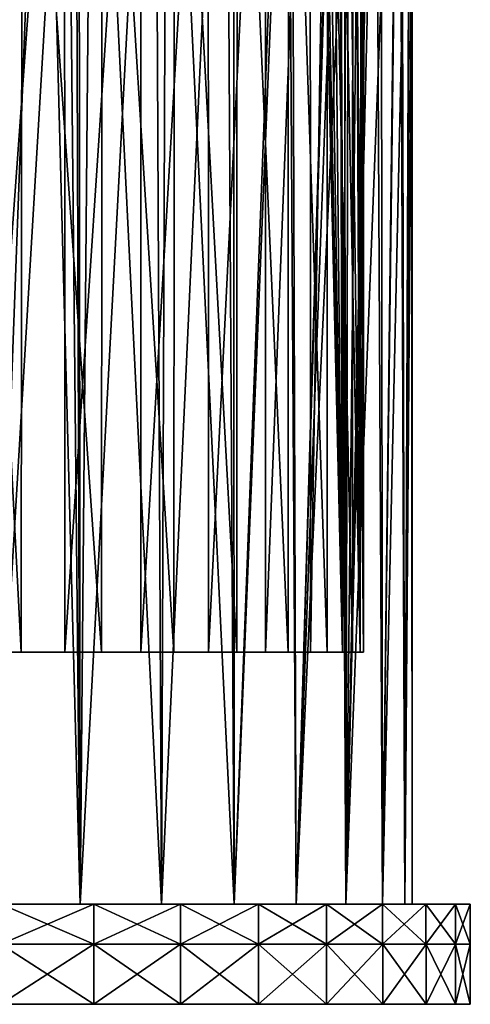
# Model space of a CAD drawing. Header units: millimetres. Extents: x -36.5 to 36.5, y -8.8 to 41.6.
# Tile 317 of 434: x 25.2 to 36.5, y -8.8 to 15.8. Entities that reach past the tile are written whole.
import ezdxf

# ---------------------------------------------------------------- set-up
doc = ezdxf.new("R2010")
doc.units = ezdxf.units.MM
doc.header["$LTSCALE"] = 65.185185
for name, color, linetype in [('2075', 7, 'CONTINUOUS'), ('2076', 7, 'CONTINUOUS'), ('2078', 7, 'CONTINUOUS'), ('2223', 7, 'CONTINUOUS'), ('2224', 7, 'CONTINUOUS'), ('2225', 7, 'CONTINUOUS'), ('2252', 7, 'CONTINUOUS'), ('555', 7, 'CONTINUOUS')]:
    doc.layers.add(name, color=color, linetype=linetype)

msp = doc.modelspace()

# ---------------------------------------------------------------- linework, layer by layer
at = {"layer": '2075', "color": 7, "linetype": 'CONTINUOUS'}
for points in [[(24.497, -6.3, -14.456), (26.701, -6.3, -13.543), (24.724, -6.3, -15.958), (24.497, -6.3, -14.456)], [(26.701, -6.3, 13.543), (24.497, -6.3, 14.456), (24.724, -6.3, 15.958), (26.701, -6.3, 13.543)], [(24.724, -6.3, -15.958), (26.701, -6.3, -13.543), (27.047, -6.3, -15.046), (24.724, -6.3, -15.958)], [(27.047, -6.3, 15.046), (26.701, -6.3, 13.543), (24.724, -6.3, 15.958), (27.047, -6.3, 15.046)], [(26.701, -6.3, -13.543), (28.734, -6.3, -12.297), (27.047, -6.3, -15.046), (26.701, -6.3, -13.543)], [(28.734, -6.3, 12.297), (26.701, -6.3, 13.543), (27.047, -6.3, 15.046), (28.734, -6.3, 12.297)], [(27.047, -6.3, -15.046), (28.734, -6.3, -12.297), (29.208, -6.3, -13.798), (27.047, -6.3, -15.046)], [(29.208, -6.3, 13.798), (28.734, -6.3, 12.297), (27.047, -6.3, 15.046), (29.208, -6.3, 13.798)], [(28.734, -6.3, -12.297), (30.548, -6.3, -10.748), (29.208, -6.3, -13.798), (28.734, -6.3, -12.297)], [(30.548, -6.3, 10.748), (28.734, -6.3, 12.297), (29.208, -6.3, 13.798), (30.548, -6.3, 10.748)], [(29.208, -6.3, -13.798), (30.548, -6.3, -10.748), (31.159, -6.3, -12.242), (29.208, -6.3, -13.798)], [(31.159, -6.3, 12.242), (30.548, -6.3, 10.748), (29.208, -6.3, 13.798), (31.159, -6.3, 12.242)], [(30.548, -6.3, -10.748), (32.097, -6.3, -8.934), (31.159, -6.3, -12.242), (30.548, -6.3, -10.748)], [(32.097, -6.3, 8.934), (30.548, -6.3, 10.748), (31.159, -6.3, 12.242), (32.097, -6.3, 8.934)], [(31.159, -6.3, -12.242), (32.097, -6.3, -8.934), (32.856, -6.3, -10.412), (31.159, -6.3, -12.242)], [(32.856, -6.3, 10.412), (32.097, -6.3, 8.934), (31.159, -6.3, 12.242), (32.856, -6.3, 10.412)], [(32.097, -6.3, -8.934), (33.343, -6.3, -6.901), (32.856, -6.3, -10.412), (32.097, -6.3, -8.934)], [(33.343, -6.3, 6.901), (32.097, -6.3, 8.934), (32.856, -6.3, 10.412), (33.343, -6.3, 6.901)], [(33.343, -6.3, -6.901), (34.256, -6.3, -4.697), (32.856, -6.3, -10.412), (33.343, -6.3, -6.901)], [(32.856, -6.3, -10.412), (34.256, -6.3, -4.697), (34.262, -6.3, -8.351), (32.856, -6.3, -10.412)], [(34.262, -6.3, 8.351), (33.343, -6.3, 6.901), (32.856, -6.3, 10.412), (34.262, -6.3, 8.351)], [(34.256, -6.3, 4.697), (33.343, -6.3, 6.901), (34.262, -6.3, 8.351), (34.256, -6.3, 4.697)], [(34.256, -6.3, -4.697), (34.813, -6.3, -2.378), (34.262, -6.3, -8.351), (34.256, -6.3, -4.697)], [(34.813, -6.3, 2.378), (34.256, -6.3, 4.697), (34.262, -6.3, 8.351), (34.813, -6.3, 2.378)], [(34.262, -6.3, -8.351), (34.813, -6.3, -2.378), (35.345, -6.3, -6.102), (34.262, -6.3, -8.351)], [(35.345, -6.3, 6.102), (34.813, -6.3, 2.378), (34.262, -6.3, 8.351), (35.345, -6.3, 6.102)], [(34.813, -6.3, -2.378), (35, -6.3), (35.345, -6.3, -6.102), (34.813, -6.3, -2.378)], [(35, -6.3), (34.813, -6.3, 2.378), (35.345, -6.3, 6.102), (35, -6.3)], [(35.345, -6.3, -6.102), (35, -6.3), (35.345, -6.3, 6.102), (35.345, -6.3, -6.102)], [(36.081, -6.3, -3.717), (35.345, -6.3, -6.102), (36.081, -6.3, 3.717), (36.081, -6.3, -3.717)], [(36.081, -6.3, 3.717), (35.345, -6.3, -6.102), (35.345, -6.3, 6.102), (36.081, -6.3, 3.717)], [(36.453, -6.3, -1.249), (36.081, -6.3, -3.717), (36.453, -6.3, 1.249), (36.453, -6.3, -1.249)], [(36.453, -6.3, 1.249), (36.081, -6.3, -3.717), (36.081, -6.3, 3.717), (36.453, -6.3, 1.249)]]:
    msp.add_3dface(points, dxfattribs=at)
at = {"layer": '2076', "color": 7, "linetype": 'CONTINUOUS'}
for points in [[(27.047, -7.3, 15.046), (24.724, -7.3, 15.958), (27.047, -7.3, -15.046), (27.047, -7.3, 15.046)], [(27.047, -7.3, -15.046), (24.724, -7.3, 15.958), (24.724, -7.3, -15.958), (27.047, -7.3, -15.046)], [(29.208, -7.3, 13.798), (27.047, -7.3, 15.046), (29.208, -7.3, -13.798), (29.208, -7.3, 13.798)], [(29.208, -7.3, -13.798), (27.047, -7.3, 15.046), (27.047, -7.3, -15.046), (29.208, -7.3, -13.798)], [(31.159, -7.3, 12.242), (29.208, -7.3, 13.798), (31.159, -7.3, -12.242), (31.159, -7.3, 12.242)], [(31.159, -7.3, -12.242), (29.208, -7.3, 13.798), (29.208, -7.3, -13.798), (31.159, -7.3, -12.242)], [(32.856, -7.3, 10.412), (31.159, -7.3, 12.242), (32.856, -7.3, -10.412), (32.856, -7.3, 10.412)], [(32.856, -7.3, -10.412), (31.159, -7.3, 12.242), (31.159, -7.3, -12.242), (32.856, -7.3, -10.412)], [(34.262, -7.3, 8.351), (32.856, -7.3, 10.412), (34.262, -7.3, -8.351), (34.262, -7.3, 8.351)], [(34.262, -7.3, -8.351), (32.856, -7.3, 10.412), (32.856, -7.3, -10.412), (34.262, -7.3, -8.351)], [(35.345, -7.3, 6.102), (34.262, -7.3, 8.351), (35.345, -7.3, -6.102), (35.345, -7.3, 6.102)], [(35.345, -7.3, -6.102), (34.262, -7.3, 8.351), (34.262, -7.3, -8.351), (35.345, -7.3, -6.102)], [(36.081, -7.3, 3.717), (35.345, -7.3, 6.102), (36.081, -7.3, -3.717), (36.081, -7.3, 3.717)], [(36.081, -7.3, -3.717), (35.345, -7.3, 6.102), (35.345, -7.3, -6.102), (36.081, -7.3, -3.717)], [(36.453, -7.3, 1.249), (36.081, -7.3, 3.717), (36.453, -7.3, -1.249), (36.453, -7.3, 1.249)], [(36.453, -7.3, -1.249), (36.081, -7.3, 3.717), (36.081, -7.3, -3.717), (36.453, -7.3, -1.249)]]:
    msp.add_3dface(points, dxfattribs=at)
at = {"layer": '2078', "color": 7, "linetype": 'CONTINUOUS'}
for points in [[(24.724, -6.3, -15.958), (27.047, -6.3, -15.046), (24.724, -7.3, -15.958), (24.724, -6.3, -15.958)], [(27.047, -6.3, -15.046), (27.047, -7.3, -15.046), (24.724, -7.3, -15.958), (27.047, -6.3, -15.046)], [(27.047, -6.3, 15.046), (24.724, -6.3, 15.958), (27.047, -7.3, 15.046), (27.047, -6.3, 15.046)], [(24.724, -6.3, 15.958), (24.724, -7.3, 15.958), (27.047, -7.3, 15.046), (24.724, -6.3, 15.958)], [(27.047, -6.3, -15.046), (29.208, -6.3, -13.798), (27.047, -7.3, -15.046), (27.047, -6.3, -15.046)], [(29.208, -6.3, -13.798), (29.208, -7.3, -13.798), (27.047, -7.3, -15.046), (29.208, -6.3, -13.798)], [(29.208, -6.3, 13.798), (27.047, -6.3, 15.046), (29.208, -7.3, 13.798), (29.208, -6.3, 13.798)], [(27.047, -6.3, 15.046), (27.047, -7.3, 15.046), (29.208, -7.3, 13.798), (27.047, -6.3, 15.046)], [(29.208, -6.3, -13.798), (31.159, -6.3, -12.242), (29.208, -7.3, -13.798), (29.208, -6.3, -13.798)], [(31.159, -6.3, -12.242), (31.159, -7.3, -12.242), (29.208, -7.3, -13.798), (31.159, -6.3, -12.242)], [(31.159, -6.3, 12.242), (29.208, -6.3, 13.798), (31.159, -7.3, 12.242), (31.159, -6.3, 12.242)], [(29.208, -6.3, 13.798), (29.208, -7.3, 13.798), (31.159, -7.3, 12.242), (29.208, -6.3, 13.798)], [(31.159, -6.3, -12.242), (32.856, -6.3, -10.412), (31.159, -7.3, -12.242), (31.159, -6.3, -12.242)], [(32.856, -6.3, -10.412), (32.856, -7.3, -10.412), (31.159, -7.3, -12.242), (32.856, -6.3, -10.412)], [(32.856, -6.3, 10.412), (31.159, -6.3, 12.242), (32.856, -7.3, 10.412), (32.856, -6.3, 10.412)], [(31.159, -6.3, 12.242), (31.159, -7.3, 12.242), (32.856, -7.3, 10.412), (31.159, -6.3, 12.242)], [(32.856, -6.3, -10.412), (34.262, -6.3, -8.351), (32.856, -7.3, -10.412), (32.856, -6.3, -10.412)], [(34.262, -6.3, -8.351), (34.262, -7.3, -8.351), (32.856, -7.3, -10.412), (34.262, -6.3, -8.351)], [(34.262, -6.3, 8.351), (32.856, -6.3, 10.412), (34.262, -7.3, 8.351), (34.262, -6.3, 8.351)], [(32.856, -6.3, 10.412), (32.856, -7.3, 10.412), (34.262, -7.3, 8.351), (32.856, -6.3, 10.412)], [(34.262, -6.3, -8.351), (35.345, -6.3, -6.102), (34.262, -7.3, -8.351), (34.262, -6.3, -8.351)], [(35.345, -6.3, -6.102), (35.345, -7.3, -6.102), (34.262, -7.3, -8.351), (35.345, -6.3, -6.102)], [(35.345, -6.3, 6.102), (34.262, -6.3, 8.351), (35.345, -7.3, 6.102), (35.345, -6.3, 6.102)], [(34.262, -6.3, 8.351), (34.262, -7.3, 8.351), (35.345, -7.3, 6.102), (34.262, -6.3, 8.351)], [(35.345, -6.3, -6.102), (36.081, -6.3, -3.717), (35.345, -7.3, -6.102), (35.345, -6.3, -6.102)], [(36.081, -6.3, -3.717), (36.081, -7.3, -3.717), (35.345, -7.3, -6.102), (36.081, -6.3, -3.717)], [(36.081, -6.3, 3.717), (35.345, -6.3, 6.102), (36.081, -7.3, 3.717), (36.081, -6.3, 3.717)], [(35.345, -6.3, 6.102), (35.345, -7.3, 6.102), (36.081, -7.3, 3.717), (35.345, -6.3, 6.102)], [(36.081, -6.3, -3.717), (36.453, -6.3, -1.249), (36.081, -7.3, -3.717), (36.081, -6.3, -3.717)], [(36.453, -6.3, -1.249), (36.453, -7.3, -1.249), (36.081, -7.3, -3.717), (36.453, -6.3, -1.249)], [(36.453, -6.3, 1.249), (36.081, -6.3, 3.717), (36.453, -7.3, 1.249), (36.453, -6.3, 1.249)], [(36.081, -6.3, 3.717), (36.081, -7.3, 3.717), (36.453, -7.3, 1.249), (36.081, -6.3, 3.717)], [(36.453, -6.3, -1.249), (36.453, -6.3, 1.249), (36.453, -7.3, -1.249), (36.453, -6.3, -1.249)], [(36.453, -6.3, 1.249), (36.453, -7.3, 1.249), (36.453, -7.3, -1.249), (36.453, -6.3, 1.249)]]:
    msp.add_3dface(points, dxfattribs=at)
at = {"layer": '2223', "color": 7, "linetype": 'CONTINUOUS'}
for points in [[(24.239, 0, -13.277), (26.316, 0, -12.391), (26.311, 28.6, -12.394), (24.239, 0, -13.277)], [(24.239, 28.6, -13.278), (24.239, 0, -13.277), (26.311, 28.6, -12.394), (24.239, 28.6, -13.278)], [(27.235, 0, 11.863), (25.252, 28.13, 12.895), (27.252, 28.6, 11.852), (27.235, 0, 11.863)], [(26.311, 28.6, -12.394), (26.316, 0, -12.391), (28.219, 28.6, -11.186), (26.311, 28.6, -12.394)], [(26.316, 0, -12.391), (28.221, 0, -11.184), (28.219, 28.6, -11.186), (26.316, 0, -12.391)], [(29.043, 0, 10.515), (27.235, 0, 11.863), (27.252, 28.6, 11.852), (29.043, 0, 10.515)], [(29.059, 28.6, 10.501), (29.043, 0, 10.515), (27.252, 28.6, 11.852), (29.059, 28.6, 10.501)], [(28.219, 28.6, -11.186), (28.221, 0, -11.184), (29.904, 28.6, -9.691), (28.219, 28.6, -11.186)], [(28.221, 0, -11.184), (29.91, 0, -9.685), (29.904, 28.6, -9.691), (28.221, 0, -11.184)], [(30.614, 0, 8.892), (29.043, 0, 10.515), (29.059, 28.6, 10.501), (30.614, 0, 8.892)], [(30.624, 28.6, 8.88), (30.614, 0, 8.892), (29.059, 28.6, 10.501), (30.624, 28.6, 8.88)], [(29.904, 28.6, -9.691), (29.91, 0, -9.685), (31.331, 28.6, -7.94), (29.904, 28.6, -9.691)], [(29.91, 0, -9.685), (31.333, 0, -7.937), (31.331, 28.6, -7.94), (29.91, 0, -9.685)], [(31.9, 0, 7.041), (30.614, 0, 8.892), (30.624, 28.6, 8.88), (31.9, 0, 7.041)], [(31.911, 28.6, 7.024), (31.9, 0, 7.041), (30.624, 28.6, 8.88), (31.911, 28.6, 7.024)], [(31.331, 28.6, -7.94), (31.333, 0, -7.937), (32.454, 28.6, -5.989), (31.331, 28.6, -7.94)], [(31.333, 0, -7.937), (32.46, 0, -5.978), (32.454, 28.6, -5.989), (31.333, 0, -7.937)], [(32.876, 0, 5.003), (31.9, 0, 7.041), (31.911, 28.6, 7.024), (32.876, 0, 5.003)], [(32.88, 28.6, 4.991), (32.876, 0, 5.003), (31.911, 28.6, 7.024), (32.88, 28.6, 4.991)], [(32.46, 0, -5.978), (32.788, 20.1, -5.227), (32.454, 28.6, -5.989), (32.46, 0, -5.978)], [(33.509, 0, 2.84), (32.876, 0, 5.003), (32.88, 28.6, 4.991), (33.509, 0, 2.84)], [(33.513, 28.6, 2.823), (33.509, 0, 2.84), (32.88, 28.6, 4.991), (33.513, 28.6, 2.823)], [(33.787, 0, 0.598), (33.509, 0, 2.84), (33.513, 28.6, 2.823), (33.787, 0, 0.598)], [(33.788, 28.6, 0.588), (33.787, 0, 0.598), (33.513, 28.6, 2.823), (33.788, 28.6, 0.588)], [(33.786, 20.1, -0.622), (33.787, 0, 0.598), (33.788, 28.6, 0.588), (33.786, 20.1, -0.622)], [(23.84, 26.747, 13.404), (25.252, 28.13, 12.895), (25.231, 0, 12.904), (23.84, 26.747, 13.404)], [(25.231, 0, 12.904), (25.252, 28.13, 12.895), (27.235, 0, 11.863), (25.231, 0, 12.904)], [(23.088, 0, 13.608), (23.84, 26.747, 13.404), (25.231, 0, 12.904), (23.088, 0, 13.608)], [(33.255, 0, -3.869), (32.788, 20.1, -5.227), (32.46, 0, -5.978), (33.255, 0, -3.869)], [(32.811, 19.545, -5.169), (32.788, 20.1, -5.227), (33.255, 0, -3.869), (32.811, 19.545, -5.169)], [(33.786, 20.1, -0.622), (33.782, 19.392, -0.716), (33.787, 0, 0.598), (33.786, 20.1, -0.622)], [(32.875, 19.027, -5.004), (32.811, 19.545, -5.169), (33.255, 0, -3.869), (32.875, 19.027, -5.004)], [(33.782, 19.392, -0.716), (33.764, 18.728, -0.999), (33.787, 0, 0.598), (33.782, 19.392, -0.716)], [(32.964, 18.6, -4.766), (32.875, 19.027, -5.004), (33.255, 0, -3.869), (32.964, 18.6, -4.766)], [(33.764, 18.728, -0.999), (33.719, 18.134, -1.501), (33.787, 0, 0.598), (33.764, 18.728, -0.999)], [(33.076, 18.222, -4.445), (32.964, 18.6, -4.766), (33.255, 0, -3.869), (33.076, 18.222, -4.445)], [(33.208, 17.907, -4.029), (33.076, 18.222, -4.445), (33.255, 0, -3.869), (33.208, 17.907, -4.029)], [(33.719, 18.134, -1.501), (33.62, 17.715, -2.236), (33.702, 0, -1.654), (33.719, 18.134, -1.501)], [(33.787, 0, 0.598), (33.719, 18.134, -1.501), (33.702, 0, -1.654), (33.787, 0, 0.598)], [(33.339, 17.698, -3.562), (33.208, 17.907, -4.029), (33.255, 0, -3.869), (33.339, 17.698, -3.562)], [(33.702, 0, -1.654), (33.339, 17.698, -3.562), (33.255, 0, -3.869), (33.702, 0, -1.654)], [(33.477, 17.601, -2.991), (33.339, 17.698, -3.562), (33.702, 0, -1.654), (33.477, 17.601, -2.991)], [(33.62, 17.715, -2.236), (33.477, 17.601, -2.991), (33.702, 0, -1.654), (33.62, 17.715, -2.236)]]:
    msp.add_3dface(points, dxfattribs=at)
at = {"layer": '2224', "color": 7, "linetype": 'CONTINUOUS'}
for points in [[(27.047, -7.3, -15.046), (24.723, -7.3, -15.958), (27.047, -7.3, 15.046), (27.047, -7.3, -15.046)], [(27.047, -7.3, 15.046), (24.723, -7.3, -15.958), (24.723, -7.3, 15.958), (27.047, -7.3, 15.046)], [(29.208, -7.3, -13.798), (27.047, -7.3, -15.046), (29.208, -7.3, 13.798), (29.208, -7.3, -13.798)], [(29.208, -7.3, 13.798), (27.047, -7.3, -15.046), (27.047, -7.3, 15.046), (29.208, -7.3, 13.798)], [(31.16, -7.3, -12.241), (29.208, -7.3, -13.798), (31.16, -7.3, 12.241), (31.16, -7.3, -12.241)], [(31.16, -7.3, 12.241), (29.208, -7.3, -13.798), (29.208, -7.3, 13.798), (31.16, -7.3, 12.241)], [(32.857, -7.3, -10.411), (31.16, -7.3, -12.241), (32.857, -7.3, 10.411), (32.857, -7.3, -10.411)], [(32.857, -7.3, 10.411), (31.16, -7.3, -12.241), (31.16, -7.3, 12.241), (32.857, -7.3, 10.411)], [(34.263, -7.3, -8.349), (32.857, -7.3, -10.411), (34.263, -7.3, 8.349), (34.263, -7.3, -8.349)], [(34.263, -7.3, 8.349), (32.857, -7.3, -10.411), (32.857, -7.3, 10.411), (34.263, -7.3, 8.349)], [(35.346, -7.3, -6.101), (34.263, -7.3, -8.349), (35.346, -7.3, 6.101), (35.346, -7.3, -6.101)], [(35.346, -7.3, 6.101), (34.263, -7.3, -8.349), (34.263, -7.3, 8.349), (35.346, -7.3, 6.101)], [(36.081, -7.3, -3.716), (35.346, -7.3, -6.101), (36.081, -7.3, 3.716), (36.081, -7.3, -3.716)], [(36.081, -7.3, 3.716), (35.346, -7.3, -6.101), (35.346, -7.3, 6.101), (36.081, -7.3, 3.716)], [(36.453, -7.3, -1.248), (36.081, -7.3, -3.716), (36.453, -7.3, 1.248), (36.453, -7.3, -1.248)], [(36.453, -7.3, 1.248), (36.081, -7.3, -3.716), (36.081, -7.3, 3.716), (36.453, -7.3, 1.248)]]:
    msp.add_3dface(points, dxfattribs=at)
at = {"layer": '2225', "color": 7, "linetype": 'CONTINUOUS'}
for points in [[(27.047, -8.8, 15.046), (24.723, -8.8, 15.958), (27.047, -8.8, -15.046), (27.047, -8.8, 15.046)], [(27.047, -8.8, -15.046), (24.723, -8.8, 15.958), (25.15, -8.8, 1.729), (27.047, -8.8, -15.046)], [(24.723, -8.8, -15.958), (27.047, -8.8, -15.046), (25.009, -8.8, -8.22), (24.723, -8.8, -15.958)], [(25.009, -8.8, -8.22), (27.047, -8.8, -15.046), (25.112, -8.8, -8.182), (25.009, -8.8, -8.22)], [(25.112, -8.8, -8.182), (27.047, -8.8, -15.046), (25.15, -8.8, -8.079), (25.112, -8.8, -8.182)], [(25.15, -8.8, -8.079), (27.047, -8.8, -15.046), (25.15, -8.8, 1.729), (25.15, -8.8, -8.079)], [(29.208, -8.8, 13.798), (27.047, -8.8, 15.046), (29.208, -8.8, -13.798), (29.208, -8.8, 13.798)], [(29.208, -8.8, -13.798), (27.047, -8.8, 15.046), (27.047, -8.8, -15.046), (29.208, -8.8, -13.798)], [(31.16, -8.8, 12.241), (29.208, -8.8, 13.798), (31.16, -8.8, -12.241), (31.16, -8.8, 12.241)], [(31.16, -8.8, -12.241), (29.208, -8.8, 13.798), (29.208, -8.8, -13.798), (31.16, -8.8, -12.241)], [(32.857, -8.8, 10.411), (31.16, -8.8, 12.241), (32.857, -8.8, -10.411), (32.857, -8.8, 10.411)], [(32.857, -8.8, -10.411), (31.16, -8.8, 12.241), (31.16, -8.8, -12.241), (32.857, -8.8, -10.411)], [(34.263, -8.8, 8.349), (32.857, -8.8, 10.411), (34.263, -8.8, -8.349), (34.263, -8.8, 8.349)], [(34.263, -8.8, -8.349), (32.857, -8.8, 10.411), (32.857, -8.8, -10.411), (34.263, -8.8, -8.349)], [(35.346, -8.8, 6.101), (34.263, -8.8, 8.349), (35.346, -8.8, -6.101), (35.346, -8.8, 6.101)], [(35.346, -8.8, -6.101), (34.263, -8.8, 8.349), (34.263, -8.8, -8.349), (35.346, -8.8, -6.101)], [(36.081, -8.8, 3.716), (35.346, -8.8, 6.101), (36.081, -8.8, -3.716), (36.081, -8.8, 3.716)], [(36.081, -8.8, -3.716), (35.346, -8.8, 6.101), (35.346, -8.8, -6.101), (36.081, -8.8, -3.716)], [(36.453, -8.8, 1.248), (36.081, -8.8, 3.716), (36.453, -8.8, -1.248), (36.453, -8.8, 1.248)], [(36.453, -8.8, -1.248), (36.081, -8.8, 3.716), (36.081, -8.8, -3.716), (36.453, -8.8, -1.248)]]:
    msp.add_3dface(points, dxfattribs=at)
at = {"layer": '2252', "color": 7, "linetype": 'CONTINUOUS'}
for points in [[(24.723, -7.3, -15.958), (27.047, -7.3, -15.046), (24.723, -8.8, -15.958), (24.723, -7.3, -15.958)], [(27.047, -7.3, -15.046), (27.047, -8.8, -15.046), (24.723, -8.8, -15.958), (27.047, -7.3, -15.046)], [(27.047, -7.3, 15.046), (24.723, -7.3, 15.958), (27.047, -8.8, 15.046), (27.047, -7.3, 15.046)], [(24.723, -7.3, 15.958), (24.723, -8.8, 15.958), (27.047, -8.8, 15.046), (24.723, -7.3, 15.958)], [(27.047, -7.3, -15.046), (29.208, -7.3, -13.798), (27.047, -8.8, -15.046), (27.047, -7.3, -15.046)], [(29.208, -7.3, -13.798), (29.208, -8.8, -13.798), (27.047, -8.8, -15.046), (29.208, -7.3, -13.798)], [(29.208, -7.3, 13.798), (27.047, -7.3, 15.046), (29.208, -8.8, 13.798), (29.208, -7.3, 13.798)], [(27.047, -7.3, 15.046), (27.047, -8.8, 15.046), (29.208, -8.8, 13.798), (27.047, -7.3, 15.046)], [(29.208, -7.3, -13.798), (31.16, -7.3, -12.241), (29.208, -8.8, -13.798), (29.208, -7.3, -13.798)], [(31.16, -7.3, -12.241), (31.16, -8.8, -12.241), (29.208, -8.8, -13.798), (31.16, -7.3, -12.241)], [(31.16, -7.3, 12.241), (29.208, -7.3, 13.798), (31.16, -8.8, 12.241), (31.16, -7.3, 12.241)], [(29.208, -7.3, 13.798), (29.208, -8.8, 13.798), (31.16, -8.8, 12.241), (29.208, -7.3, 13.798)], [(31.16, -7.3, -12.241), (32.857, -7.3, -10.411), (31.16, -8.8, -12.241), (31.16, -7.3, -12.241)], [(32.857, -7.3, -10.411), (32.857, -8.8, -10.411), (31.16, -8.8, -12.241), (32.857, -7.3, -10.411)], [(32.857, -7.3, 10.411), (31.16, -7.3, 12.241), (32.857, -8.8, 10.411), (32.857, -7.3, 10.411)], [(31.16, -7.3, 12.241), (31.16, -8.8, 12.241), (32.857, -8.8, 10.411), (31.16, -7.3, 12.241)], [(32.857, -7.3, -10.411), (34.263, -7.3, -8.349), (32.857, -8.8, -10.411), (32.857, -7.3, -10.411)], [(34.263, -7.3, -8.349), (34.263, -8.8, -8.349), (32.857, -8.8, -10.411), (34.263, -7.3, -8.349)], [(34.263, -7.3, 8.349), (32.857, -7.3, 10.411), (34.263, -8.8, 8.349), (34.263, -7.3, 8.349)], [(32.857, -7.3, 10.411), (32.857, -8.8, 10.411), (34.263, -8.8, 8.349), (32.857, -7.3, 10.411)], [(34.263, -7.3, -8.349), (35.346, -7.3, -6.101), (34.263, -8.8, -8.349), (34.263, -7.3, -8.349)], [(35.346, -7.3, -6.101), (35.346, -8.8, -6.101), (34.263, -8.8, -8.349), (35.346, -7.3, -6.101)], [(35.346, -7.3, 6.101), (34.263, -7.3, 8.349), (35.346, -8.8, 6.101), (35.346, -7.3, 6.101)], [(34.263, -7.3, 8.349), (34.263, -8.8, 8.349), (35.346, -8.8, 6.101), (34.263, -7.3, 8.349)], [(35.346, -7.3, -6.101), (36.081, -7.3, -3.716), (35.346, -8.8, -6.101), (35.346, -7.3, -6.101)], [(36.081, -7.3, -3.716), (36.081, -8.8, -3.716), (35.346, -8.8, -6.101), (36.081, -7.3, -3.716)], [(36.081, -7.3, 3.716), (35.346, -7.3, 6.101), (36.081, -8.8, 3.716), (36.081, -7.3, 3.716)], [(35.346, -7.3, 6.101), (35.346, -8.8, 6.101), (36.081, -8.8, 3.716), (35.346, -7.3, 6.101)], [(36.081, -7.3, -3.716), (36.453, -7.3, -1.248), (36.081, -8.8, -3.716), (36.081, -7.3, -3.716)], [(36.453, -7.3, -1.248), (36.453, -8.8, -1.248), (36.081, -8.8, -3.716), (36.453, -7.3, -1.248)], [(36.453, -7.3, 1.248), (36.081, -7.3, 3.716), (36.453, -8.8, 1.248), (36.453, -7.3, 1.248)], [(36.081, -7.3, 3.716), (36.081, -8.8, 3.716), (36.453, -8.8, 1.248), (36.081, -7.3, 3.716)], [(36.453, -7.3, -1.248), (36.453, -7.3, 1.248), (36.453, -8.8, -1.248), (36.453, -7.3, -1.248)], [(36.453, -7.3, 1.248), (36.453, -8.8, 1.248), (36.453, -8.8, -1.248), (36.453, -7.3, 1.248)]]:
    msp.add_3dface(points, dxfattribs=at)
at = {"layer": '555', "color": 7, "linetype": 'CONTINUOUS'}
for points in [[(24.438, 28.6, -14.475), (26.579, 28.6, -13.605), (24.497, -6.3, -14.456), (24.438, 28.6, -14.475)], [(24.497, -6.3, -14.456), (26.579, 28.6, -13.605), (26.701, -6.3, -13.543), (24.497, -6.3, -14.456)], [(26.672, 28.571, 13.558), (26.352, 28.489, 13.715), (26.701, -6.3, 13.543), (26.672, 28.571, 13.558)], [(26.579, 28.6, -13.605), (28.565, 28.6, -12.418), (26.701, -6.3, -13.543), (26.579, 28.6, -13.605)], [(27.01, 28.6, 13.381), (26.672, 28.571, 13.558), (26.701, -6.3, 13.543), (27.01, 28.6, 13.381)], [(28.734, -6.3, 12.297), (27.01, 28.6, 13.381), (26.701, -6.3, 13.543), (28.734, -6.3, 12.297)], [(26.701, -6.3, -13.543), (28.565, 28.6, -12.418), (28.734, -6.3, -12.297), (26.701, -6.3, -13.543)], [(28.868, 28.6, 12.199), (27.01, 28.6, 13.381), (28.734, -6.3, 12.297), (28.868, 28.6, 12.199)], [(28.565, 28.6, -12.418), (30.347, 28.6, -10.945), (28.734, -6.3, -12.297), (28.565, 28.6, -12.418)], [(30.548, -6.3, 10.748), (28.868, 28.6, 12.199), (28.734, -6.3, 12.297), (30.548, -6.3, 10.748)], [(28.734, -6.3, -12.297), (30.347, 28.6, -10.945), (30.548, -6.3, -10.748), (28.734, -6.3, -12.297)], [(30.537, 28.6, 10.759), (28.868, 28.6, 12.199), (30.548, -6.3, 10.748), (30.537, 28.6, 10.759)], [(30.347, 28.6, -10.945), (31.886, 28.6, -9.217), (30.548, -6.3, -10.748), (30.347, 28.6, -10.945)], [(31.98, 28.6, 9.093), (30.537, 28.6, 10.759), (30.548, -6.3, 10.748), (31.98, 28.6, 9.093)], [(32.097, -6.3, 8.934), (31.98, 28.6, 9.093), (30.548, -6.3, 10.748), (32.097, -6.3, 8.934)], [(30.548, -6.3, -10.748), (31.886, 28.6, -9.217), (32.097, -6.3, -8.934), (30.548, -6.3, -10.748)], [(31.886, 28.6, -9.217), (33.146, 28.6, -7.275), (32.097, -6.3, -8.934), (31.886, 28.6, -9.217)], [(33.167, 28.6, 7.237), (31.98, 28.6, 9.093), (32.097, -6.3, 8.934), (33.167, 28.6, 7.237)], [(33.343, -6.3, 6.901), (33.167, 28.6, 7.237), (32.097, -6.3, 8.934), (33.343, -6.3, 6.901)], [(33.146, 28.6, -7.275), (33.227, 24.302, -7.125), (32.097, -6.3, -8.934), (33.146, 28.6, -7.275)], [(34.073, 28.6, 5.228), (33.167, 28.6, 7.237), (33.343, -6.3, 6.901), (34.073, 28.6, 5.228)], [(34.256, -6.3, 4.697), (34.073, 28.6, 5.228), (33.343, -6.3, 6.901), (34.256, -6.3, 4.697)], [(34.679, 28.6, 3.109), (34.073, 28.6, 5.228), (34.256, -6.3, 4.697), (34.679, 28.6, 3.109)], [(34.813, -6.3, 2.378), (34.679, 28.6, 3.109), (34.256, -6.3, 4.697), (34.813, -6.3, 2.378)], [(34.972, 28.6, 0.925), (34.679, 28.6, 3.109), (34.813, -6.3, 2.378), (34.972, 28.6, 0.925)], [(35, -6.3), (34.972, 28.6, 0.925), (34.813, -6.3, 2.378), (35, -6.3)], [(34.98, 24.285, 0.774), (34.972, 28.6, 0.925), (35, -6.3), (34.98, 24.285, 0.774)], [(26.352, 28.489, 13.715), (25.784, 28.18, 13.973), (26.701, -6.3, 13.543), (26.352, 28.489, 13.715)], [(25.784, 28.18, 13.973), (24.36, 26.924, 14.5), (24.497, -6.3, 14.456), (25.784, 28.18, 13.973)], [(26.701, -6.3, 13.543), (25.784, 28.18, 13.973), (24.497, -6.3, 14.456), (26.701, -6.3, 13.543)], [(33.227, 24.302, -7.125), (33.306, 19.967, -6.974), (32.097, -6.3, -8.934), (33.227, 24.302, -7.125)], [(34.987, 19.967, 0.624), (34.98, 24.285, 0.774), (35, -6.3), (34.987, 19.967, 0.624)], [(32.097, -6.3, -8.934), (33.306, 19.967, -6.974), (33.343, -6.3, -6.901), (32.097, -6.3, -8.934)], [(33.306, 19.967, -6.974), (33.399, 18.932, -6.791), (33.343, -6.3, -6.901), (33.306, 19.967, -6.974)], [(34.991, 19.165, 0.509), (34.987, 19.967, 0.624), (35, -6.3), (34.991, 19.165, 0.509)], [(34.998, 18.392, 0.22), (34.991, 19.165, 0.509), (35, -6.3), (34.998, 18.392, 0.22)], [(33.399, 18.932, -6.791), (33.618, 17.985, -6.333), (33.343, -6.3, -6.901), (33.399, 18.932, -6.791)], [(34.999, 17.726, -0.206), (34.998, 18.392, 0.22), (35, -6.3), (34.999, 17.726, -0.206)], [(33.618, 17.985, -6.333), (33.909, 17.219, -5.654), (33.343, -6.3, -6.901), (33.618, 17.985, -6.333)], [(34.978, 17.123, -0.811), (34.999, 17.726, -0.206), (34.813, -6.3, -2.378), (34.978, 17.123, -0.811)], [(34.813, -6.3, -2.378), (34.999, 17.726, -0.206), (35, -6.3), (34.813, -6.3, -2.378)], [(33.909, 17.219, -5.654), (34.235, 16.647, -4.762), (33.343, -6.3, -6.901), (33.909, 17.219, -5.654)], [(34.906, 16.604, -1.684), (34.978, 17.123, -0.811), (34.813, -6.3, -2.378), (34.906, 16.604, -1.684)], [(33.343, -6.3, -6.901), (34.235, 16.647, -4.762), (34.256, -6.3, -4.697), (33.343, -6.3, -6.901)], [(34.235, 16.647, -4.762), (34.539, 16.338, -3.717), (34.256, -6.3, -4.697), (34.235, 16.647, -4.762)], [(34.758, 16.328, -2.702), (34.906, 16.604, -1.684), (34.813, -6.3, -2.378), (34.758, 16.328, -2.702)], [(34.539, 16.338, -3.717), (34.758, 16.328, -2.702), (34.256, -6.3, -4.697), (34.539, 16.338, -3.717)], [(34.256, -6.3, -4.697), (34.758, 16.328, -2.702), (34.813, -6.3, -2.378), (34.256, -6.3, -4.697)]]:
    msp.add_3dface(points, dxfattribs=at)

doc.saveas('drawing.dxf')
